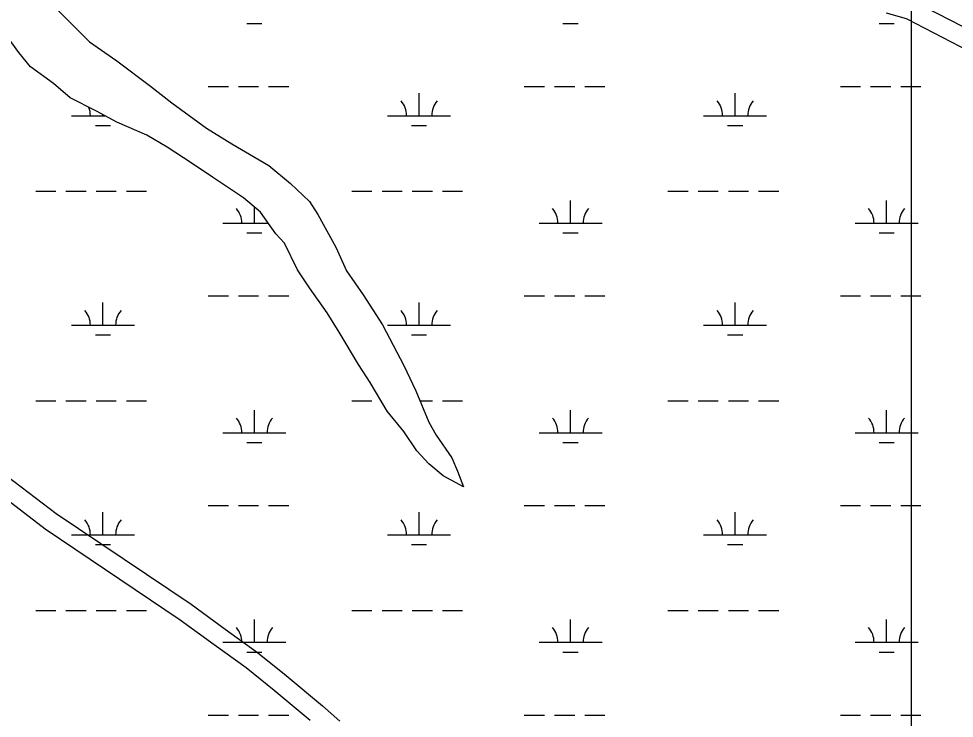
# Model space of a CAD drawing. Extents: x 3161564 to 3199464, y 849354 to 874788.
# Drawn here: x 3187060 to 3188545, y 861538 to 862649 of the extents above; entities that cross this region are included whole.
import ezdxf

# ---------------------------------------------------------------- set-up
doc = ezdxf.new("R2010")
doc.units = 0
for name, color, linetype in [('V-ROAD-CNTR', 7, 'Continuous'), ('V-SITE-VEGE', 7, 'Continuous'), ('V-TOPO-SHOR', 7, 'Continuous'), ('V-WETL-SWMP', 7, 'Continuous')]:
    doc.layers.add(name, color=color, linetype=linetype)

msp = doc.modelspace()

# ---------------------------------------------------------------- linework, layer by layer
at = {"layer": 'V-ROAD-CNTR'}
for points in [[(3189308.8, 862257.4), (3189301.6, 862260.1), (3189250, 862283.1), (3189172.5, 862322.4), (3189070.4, 862369.9), (3188891.2, 862458.7), (3188739.3, 862543.8), (3188597.7, 862616.1), (3188480.4, 862676.8), (3188452.2, 862684.6)], [(3189279.1, 862237.3), (3189237.1, 862256.1), (3189159.4, 862295.4), (3189057.4, 862342.8), (3188877.2, 862432.1), (3188725.2, 862517.4), (3188584, 862589.4), (3188469.4, 862648.7), (3188437.9, 862657.4)], [(3187030.5, 861930.9), (3187119.2, 861863), (3187333.6, 861719), (3187387.7, 861679.6), (3187439, 861642.6), (3187484.7, 861606.2), (3187542.4, 861558), (3187570, 861533.7)], [(3187013.9, 861905.9), (3187101.7, 861838.6), (3187316.4, 861694.4), (3187370.1, 861655.3), (3187420.9, 861618.7), (3187465.7, 861582.9), (3187522.9, 861535.2)]]:
    msp.add_lwpolyline(points, dxfattribs=at)
at = {"layer": 'V-SITE-VEGE'}
for points in [[(3187119, 862665.6), (3187172.2, 862612.2), (3187215.9, 862581.7), (3187269, 862541.7), (3187303.2, 862515), (3187358.3, 862475), (3187398.2, 862450.2), (3187457.1, 862415.9), (3187491.3, 862387.3), (3187521.7, 862358.7), (3187535, 862337.7), (3187563.4, 862286.3), (3187580.5, 862248.3), (3187607, 862210.2), (3187637.4, 862162.6), (3187671.5, 862097.9), (3187690.5, 862057.9), (3187711.3, 862008.4), (3187722.7, 861987.5), (3187747.4, 861951.3), (3187756.8, 861930.4), (3187766.3, 861905.6), (3187734, 861922.8), (3187711.2, 861941.8), (3187692.2, 861962.8), (3187671.3, 861993.3), (3187644.8, 862025.6), (3187618.2, 862071.3), (3187599.3, 862099.9), (3187568.9, 862151.3), (3187549.9, 862181.8), (3187521.5, 862221.7), (3187502.5, 862250.3), (3187481.7, 862292.2), (3187468.4, 862307.4), (3187443.7, 862341.7), (3187417.1, 862364.6)], [(3187417.1, 862364.6), (3187367.7, 862397), (3187333.5, 862419.9), (3187295.5, 862444.7), (3187263.2, 862463.7), (3187215.7, 862484.7), (3187183.4, 862501.9), (3187141.6, 862522.9), (3187115, 862545.8), (3187078.9, 862572.5), (3187059.9, 862595.3), (3187027.7, 862639.1)]]:
    msp.add_lwpolyline(points, dxfattribs=at)
at = {"layer": 'V-TOPO-SHOR'}
for p, q in [((3187119, 862665.6), (3187172.2, 862612.2)), ((3187059.9, 862595.3), (3187027.7, 862639.1)), ((3187172.2, 862612.2), (3187215.9, 862581.7)), ((3187078.9, 862572.5), (3187059.9, 862595.3)), ((3187215.9, 862581.7), (3187269, 862541.7)), ((3187115, 862545.8), (3187078.9, 862572.5)), ((3187141.6, 862522.9), (3187115, 862545.8)), ((3187269, 862541.7), (3187303.2, 862515)), ((3187183.4, 862501.9), (3187141.6, 862522.9)), ((3187303.2, 862515), (3187358.3, 862475)), ((3187215.7, 862484.7), (3187183.4, 862501.9)), ((3187263.2, 862463.7), (3187215.7, 862484.7)), ((3187358.3, 862475), (3187398.2, 862450.2)), ((3187295.5, 862444.7), (3187263.2, 862463.7)), ((3187333.5, 862419.9), (3187295.5, 862444.7)), ((3187398.2, 862450.2), (3187457.1, 862415.9)), ((3187367.7, 862397), (3187333.5, 862419.9)), ((3187457.1, 862415.9), (3187491.3, 862387.3)), ((3187417.1, 862364.6), (3187367.7, 862397)), ((3187491.3, 862387.3), (3187521.7, 862358.7)), ((3187443.7, 862341.7), (3187417.1, 862364.6)), ((3187521.7, 862358.7), (3187535, 862337.7)), ((3187468.4, 862307.4), (3187443.7, 862341.7)), ((3187535, 862337.7), (3187563.4, 862286.3)), ((3187481.7, 862292.2), (3187468.4, 862307.4)), ((3187502.5, 862250.3), (3187481.7, 862292.2)), ((3187563.4, 862286.3), (3187580.5, 862248.3)), ((3187521.5, 862221.7), (3187502.5, 862250.3)), ((3187580.5, 862248.3), (3187607, 862210.2)), ((3187549.9, 862181.8), (3187521.5, 862221.7)), ((3187607, 862210.2), (3187637.4, 862162.6)), ((3187568.9, 862151.3), (3187549.9, 862181.8)), ((3187637.4, 862162.6), (3187671.5, 862097.9)), ((3187599.3, 862099.9), (3187568.9, 862151.3)), ((3187618.2, 862071.3), (3187599.3, 862099.9)), ((3187671.5, 862097.9), (3187690.5, 862057.9)), ((3187644.8, 862025.6), (3187618.2, 862071.3)), ((3187690.5, 862057.9), (3187711.3, 862008.4)), ((3187671.3, 861993.3), (3187644.8, 862025.6)), ((3187711.3, 862008.4), (3187722.7, 861987.5)), ((3187692.2, 861962.8), (3187671.3, 861993.3)), ((3187722.7, 861987.5), (3187747.4, 861951.3)), ((3187711.2, 861941.8), (3187692.2, 861962.8)), ((3187747.4, 861951.3), (3187756.8, 861930.4)), ((3187734, 861922.8), (3187711.2, 861941.8)), ((3187766.3, 861905.6), (3187734, 861922.8)), ((3187756.8, 861930.4), (3187766.3, 861905.6))]:
    msp.add_line(p, q, dxfattribs=at)
at = {"layer": 'V-WETL-SWMP'}
for p, q in [((3188477.2, 862926.5), (3188477.3, 860847.7)), ((3188477.3, 860847.7), (3188477.3, 862926.5)), ((3187119, 862665.6), (3187172.2, 862612.2)), ((3187059.9, 862595.3), (3187027.7, 862639.1)), ((3187422.2, 862641.2), (3187446.2, 862641.2)), ((3187924.1, 862641.2), (3187948.1, 862641.2)), ((3188426, 862641.2), (3188450, 862641.2)), ((3187172.2, 862612.2), (3187215.9, 862581.7)), ((3187078.9, 862572.5), (3187059.9, 862595.3)), ((3187215.9, 862581.7), (3187269, 862541.7)), ((3187115, 862545.8), (3187078.9, 862572.5)), ((3187141.6, 862522.9), (3187115, 862545.8)), ((3187269, 862541.7), (3187303.2, 862515)), ((3187360.8, 862541.2), (3187392.8, 862541.2)), ((3187408.8, 862541.2), (3187440.8, 862541.2)), ((3187456.8, 862541.2), (3187488.8, 862541.2)), ((3187695.6, 862494.8), (3187695.6, 862530.8)), ((3187862.7, 862541.2), (3187894.7, 862541.2)), ((3187910.7, 862541.2), (3187942.7, 862541.2)), ((3187958.7, 862541.2), (3187990.7, 862541.2)), ((3188197.5, 862494.8), (3188197.5, 862530.8)), ((3188364.6, 862541.2), (3188396.6, 862541.2)), ((3188412.6, 862541.2), (3188444.6, 862541.2)), ((3188460.6, 862541.2), (3188477.3, 862541.2)), ((3188477.3, 862541.2), (3188492.6, 862541.2)), ((3187183.4, 862501.9), (3187141.6, 862522.9)), ((3187303.2, 862515), (3187358.3, 862475)), ((3187215.7, 862484.7), (3187183.4, 862501.9)), ((3187143.7, 862494.8), (3187196.7, 862494.8)), ((3187193.7, 862494.8), (3187193.7, 862496.4)), ((3187263.2, 862463.7), (3187215.7, 862484.7)), ((3187645.6, 862494.8), (3187745.6, 862494.8)), ((3188147.5, 862494.8), (3188247.5, 862494.8)), ((3187181.7, 862479.4), (3187205.7, 862479.4)), ((3187358.3, 862475), (3187398.2, 862450.2)), ((3187683.6, 862479.4), (3187707.6, 862479.4)), ((3188185.5, 862479.4), (3188209.5, 862479.4)), ((3187295.5, 862444.7), (3187263.2, 862463.7)), ((3187333.5, 862419.9), (3187295.5, 862444.7)), ((3187398.2, 862450.2), (3187457.1, 862415.9)), ((3187367.7, 862397), (3187333.5, 862419.9)), ((3187457.1, 862415.9), (3187491.3, 862387.3)), ((3187417.1, 862364.6), (3187367.7, 862397)), ((3187491.3, 862387.3), (3187521.7, 862358.7)), ((3187086.9, 862374.7), (3187118.9, 862374.7)), ((3187134.9, 862374.7), (3187166.9, 862374.7)), ((3187182.9, 862374.7), (3187214.9, 862374.7)), ((3187230.9, 862374.7), (3187262.9, 862374.7)), ((3187588.8, 862374.7), (3187620.8, 862374.7)), ((3187636.8, 862374.7), (3187668.8, 862374.7)), ((3187684.8, 862374.7), (3187716.8, 862374.7)), ((3187732.8, 862374.7), (3187764.8, 862374.7)), ((3188090.7, 862374.7), (3188122.7, 862374.7)), ((3188138.7, 862374.7), (3188170.7, 862374.7)), ((3188186.7, 862374.7), (3188218.7, 862374.7)), ((3188234.7, 862374.7), (3188266.7, 862374.7)), ((3187443.7, 862341.7), (3187417.1, 862364.6)), ((3187521.7, 862358.7), (3187535, 862337.7)), ((3187936.1, 862324), (3187936.1, 862360)), ((3188438, 862324), (3188438, 862360)), ((3187434.2, 862324), (3187434.2, 862349.9)), ((3187468.4, 862307.4), (3187443.7, 862341.7)), ((3187535, 862337.7), (3187563.4, 862286.3)), ((3187384.2, 862324), (3187456.4, 862324)), ((3187886.1, 862324), (3187986.1, 862324)), ((3188388, 862324), (3188477.3, 862324)), ((3188477.3, 862324), (3188488, 862324)), ((3187422.2, 862308.6), (3187446.2, 862308.6)), ((3187481.7, 862292.2), (3187468.4, 862307.4)), ((3187924.1, 862308.6), (3187948.1, 862308.6)), ((3188426, 862308.6), (3188450, 862308.6)), ((3187502.5, 862250.3), (3187481.7, 862292.2)), ((3187563.4, 862286.3), (3187580.5, 862248.3)), ((3187521.5, 862221.7), (3187502.5, 862250.3)), ((3187580.5, 862248.3), (3187607, 862210.2)), ((3187549.9, 862181.8), (3187521.5, 862221.7)), ((3187360.8, 862208.6), (3187392.8, 862208.6)), ((3187408.8, 862208.6), (3187440.8, 862208.6)), ((3187456.8, 862208.6), (3187488.8, 862208.6)), ((3187607, 862210.2), (3187637.4, 862162.6)), ((3187862.7, 862208.6), (3187894.7, 862208.6)), ((3187910.7, 862208.6), (3187942.7, 862208.6)), ((3187958.7, 862208.6), (3187990.7, 862208.6)), ((3188364.6, 862208.6), (3188396.6, 862208.6)), ((3188412.6, 862208.6), (3188444.6, 862208.6)), ((3188460.6, 862208.6), (3188477.3, 862208.6)), ((3188477.3, 862208.6), (3188492.6, 862208.6)), ((3187193.7, 862162.1), (3187193.7, 862198.1)), ((3187695.6, 862162.1), (3187695.6, 862198.1)), ((3188197.5, 862162.1), (3188197.5, 862198.1)), ((3187568.9, 862151.3), (3187549.9, 862181.8)), ((3187143.7, 862162.1), (3187243.7, 862162.1)), ((3187637.4, 862162.6), (3187671.5, 862097.9)), ((3187645.6, 862162.1), (3187745.6, 862162.1)), ((3188147.5, 862162.1), (3188247.5, 862162.1)), ((3187181.7, 862146.7), (3187205.7, 862146.7)), ((3187599.3, 862099.9), (3187568.9, 862151.3)), ((3187683.6, 862146.7), (3187707.6, 862146.7)), ((3188185.5, 862146.7), (3188209.5, 862146.7)), ((3187618.2, 862071.3), (3187599.3, 862099.9)), ((3187671.5, 862097.9), (3187690.5, 862057.9)), ((3187644.8, 862025.6), (3187618.2, 862071.3)), ((3187690.5, 862057.9), (3187711.3, 862008.4)), ((3187086.9, 862042.1), (3187118.9, 862042.1)), ((3187134.9, 862042.1), (3187166.9, 862042.1)), ((3187182.9, 862042.1), (3187214.9, 862042.1)), ((3187230.9, 862042.1), (3187262.9, 862042.1)), ((3187588.8, 862042.1), (3187620.8, 862042.1)), ((3187697.1, 862042.1), (3187716.8, 862042.1)), ((3187732.8, 862042.1), (3187764.8, 862042.1)), ((3188090.7, 862042.1), (3188122.7, 862042.1)), ((3188138.7, 862042.1), (3188170.7, 862042.1)), ((3188186.7, 862042.1), (3188218.7, 862042.1)), ((3188234.7, 862042.1), (3188266.7, 862042.1)), ((3187434.2, 861991.3), (3187434.2, 862027.3)), ((3187671.3, 861993.3), (3187644.8, 862025.6)), ((3187936.1, 861991.3), (3187936.1, 862027.3)), ((3188438, 861991.3), (3188438, 862027.3)), ((3187711.3, 862008.4), (3187722.7, 861987.5)), ((3187384.2, 861991.3), (3187484.2, 861991.3)), ((3187692.2, 861962.8), (3187671.3, 861993.3)), ((3187722.7, 861987.5), (3187747.4, 861951.3)), ((3187886.1, 861991.3), (3187986.1, 861991.3)), ((3188388, 861991.3), (3188477.3, 861991.3)), ((3188477.3, 861991.3), (3188488, 861991.3)), ((3187422.2, 861975.9), (3187446.2, 861975.9)), ((3187924.1, 861975.9), (3187948.1, 861975.9)), ((3188426, 861975.9), (3188450, 861975.9)), ((3187711.2, 861941.8), (3187692.2, 861962.8)), ((3187747.4, 861951.3), (3187756.8, 861930.4)), ((3187734, 861922.8), (3187711.2, 861941.8)), ((3187766.3, 861905.6), (3187734, 861922.8)), ((3187756.8, 861930.4), (3187766.3, 861905.6)), ((3187360.8, 861875.9), (3187392.8, 861875.9)), ((3187408.8, 861875.9), (3187440.8, 861875.9)), ((3187456.8, 861875.9), (3187488.8, 861875.9)), ((3187862.7, 861875.9), (3187894.7, 861875.9)), ((3187910.7, 861875.9), (3187942.7, 861875.9)), ((3187958.7, 861875.9), (3187990.7, 861875.9)), ((3188364.6, 861875.9), (3188396.6, 861875.9)), ((3188412.6, 861875.9), (3188444.6, 861875.9)), ((3188460.6, 861875.9), (3188477.3, 861875.9)), ((3188477.3, 861875.9), (3188492.6, 861875.9)), ((3187193.7, 861829.5), (3187193.7, 861865.5)), ((3187695.6, 861829.5), (3187695.6, 861865.5)), ((3188197.5, 861829.5), (3188197.5, 861865.5)), ((3187143.7, 861829.5), (3187243.7, 861829.5)), ((3187645.6, 861829.5), (3187745.6, 861829.5)), ((3188147.5, 861829.5), (3188247.5, 861829.5)), ((3187181.7, 861814), (3187205.7, 861814)), ((3187683.6, 861814), (3187707.6, 861814)), ((3188185.5, 861814), (3188209.5, 861814)), ((3187086.9, 861709.4), (3187118.9, 861709.4)), ((3187134.9, 861709.4), (3187166.9, 861709.4)), ((3187182.9, 861709.4), (3187214.9, 861709.4)), ((3187230.9, 861709.4), (3187262.9, 861709.4)), ((3187588.8, 861709.4), (3187620.8, 861709.4)), ((3187636.8, 861709.4), (3187668.8, 861709.4)), ((3187684.8, 861709.4), (3187716.8, 861709.4)), ((3187732.8, 861709.4), (3187764.8, 861709.4)), ((3188090.7, 861709.4), (3188122.7, 861709.4)), ((3188138.7, 861709.4), (3188170.7, 861709.4)), ((3188186.7, 861709.4), (3188218.7, 861709.4)), ((3188234.7, 861709.4), (3188266.7, 861709.4)), ((3187434.2, 861658.7), (3187434.2, 861694.7)), ((3187936.1, 861658.7), (3187936.1, 861694.7)), ((3188438, 861658.7), (3188438, 861694.7)), ((3187384.2, 861658.7), (3187484.2, 861658.7)), ((3187886.1, 861658.7), (3187986.1, 861658.7)), ((3188388, 861658.7), (3188477.3, 861658.7)), ((3188477.3, 861658.7), (3188488, 861658.7)), ((3187422.2, 861643.2), (3187446.2, 861643.2)), ((3187924.1, 861643.2), (3187948.1, 861643.2)), ((3188426, 861643.2), (3188450, 861643.2)), ((3187360.8, 861543.2), (3187392.8, 861543.2)), ((3187408.8, 861543.2), (3187440.8, 861543.2)), ((3187456.8, 861543.2), (3187488.8, 861543.2)), ((3187862.7, 861543.2), (3187894.7, 861543.2)), ((3187910.7, 861543.2), (3187942.7, 861543.2)), ((3187958.7, 861543.2), (3187990.7, 861543.2)), ((3188364.6, 861543.2), (3188396.6, 861543.2)), ((3188412.6, 861543.2), (3188444.6, 861543.2)), ((3188460.6, 861543.2), (3188477.3, 861543.2)), ((3188477.3, 861543.2), (3188492.6, 861543.2))]:
    msp.add_line(p, q, dxfattribs=at)
for centre, start, end in [((3187640.4, 862495.3), 359.2282, 40.7718), ((3187750.9, 862495.3), 139.2282, 180.7718), ((3188142.3, 862495.3), 359.2282, 40.7718), ((3188252.8, 862495.3), 139.2282, 180.7718), ((3187138.5, 862495.3), 359.2282, 21.051), ((3187378.9, 862324.5), 359.2282, 40.7718), ((3187880.8, 862324.5), 359.2282, 40.7718), ((3187991.3, 862324.5), 139.2282, 180.7718), ((3188382.8, 862324.5), 359.2282, 40.7718), ((3188493.2, 862324.5), 139.2282, 180.7718), ((3187489.4, 862324.5), 175.8731, 180.7718), ((3187138.5, 862162.6), 359.2282, 40.7718), ((3187249, 862162.6), 139.2282, 180.7718), ((3187640.4, 862162.6), 359.2282, 40.7718), ((3187750.9, 862162.6), 139.2282, 180.7718), ((3188142.3, 862162.6), 359.2282, 40.7718), ((3188252.8, 862162.6), 139.2282, 180.7718), ((3187378.9, 861991.8), 359.2282, 40.7718), ((3187489.4, 861991.8), 139.2282, 180.7718), ((3187880.8, 861991.8), 359.2282, 40.7718), ((3187991.3, 861991.8), 139.2282, 180.7718), ((3188382.8, 861991.8), 359.2282, 40.7718), ((3188493.2, 861991.8), 139.2282, 180.7718), ((3187138.5, 861829.9), 359.2282, 40.7718), ((3187249, 861829.9), 139.2282, 180.7718), ((3187640.4, 861829.9), 359.2282, 40.7718), ((3187750.9, 861829.9), 139.2282, 180.7718), ((3188142.3, 861829.9), 359.2282, 40.7718), ((3188252.8, 861829.9), 139.2282, 180.7718), ((3187378.9, 861659.1), 359.2282, 40.7718), ((3187489.4, 861659.1), 139.2282, 180.7718), ((3187880.8, 861659.1), 359.2282, 40.7718), ((3187991.3, 861659.1), 139.2282, 180.7718), ((3188382.8, 861659.1), 359.2282, 40.7718), ((3188493.2, 861659.1), 139.2282, 180.7718)]:
    msp.add_arc(centre, 35.2, start, end, dxfattribs=at)

doc.saveas('drawing.dxf')
